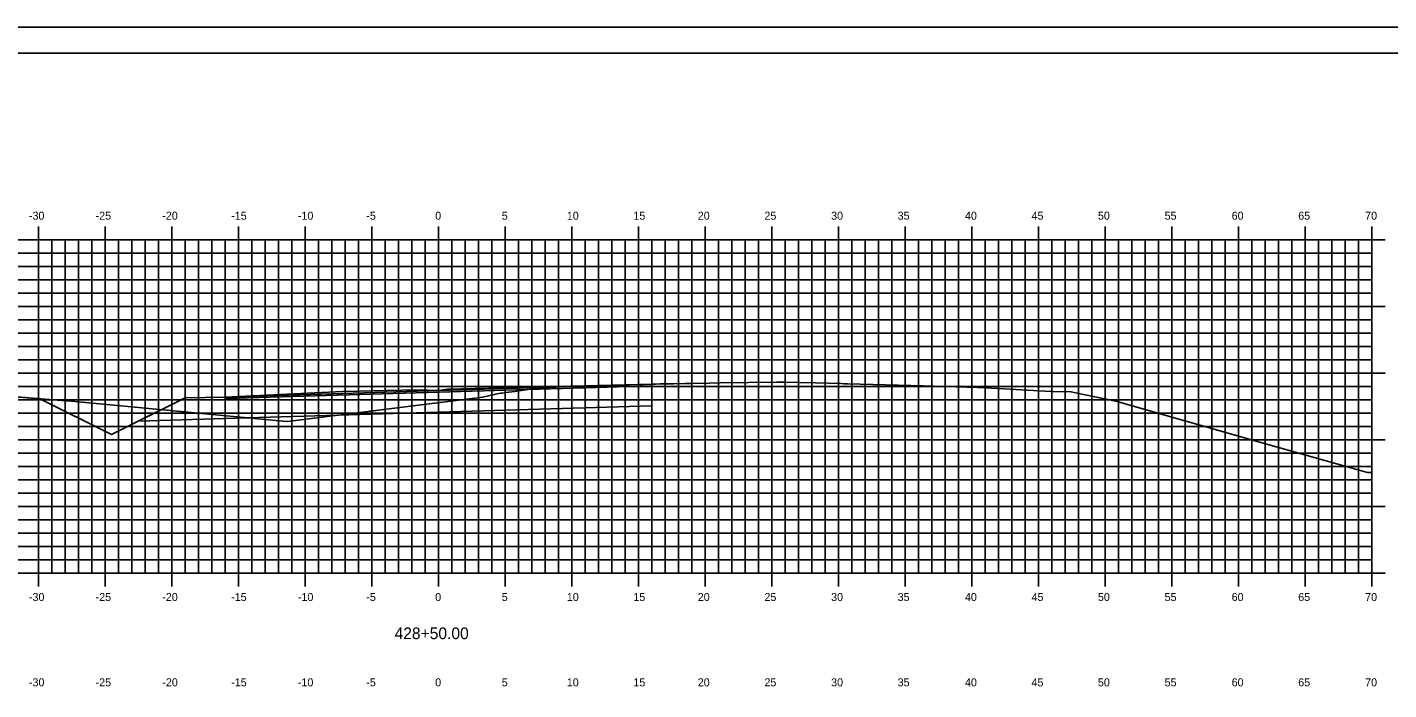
# Model space of a CAD drawing. Extents: x 1168600 to 1177589, y 610178 to 611246.
# Drawn here: x 1175376.3 to 1175478.4, y 610960.8 to 611010.5 of the extents above; entities that cross this region are included whole.
import ezdxf

# ---------------------------------------------------------------- set-up
doc = ezdxf.new("R2010")
doc.units = 0
for name, color, linetype in [('_Construction', 7, 'Continuous'), ('_Station Equation', 7, 'Continuous'), ('D_Roadway_Edge_TW', 7, 'Continuous'), ('D_Roadway_SubGrade', 7, 'Continuous'), ('D_Text_Standard', 7, 'Continuous'), ('DIMENSIONS', 7, 'Continuous'), ('H_V ANNOTATION', 7, 'Continuous'), ('MAJOR', 7, 'Continuous'), ('MATCH LINES', 7, 'Continuous'), ('MINOR', 7, 'Continuous')]:
    doc.layers.add(name, color=color, linetype=linetype)

msp = doc.modelspace()

# ---------------------------------------------------------------- linework, layer by layer
at = {"layer": '_Construction'}
msp.add_line((1175492.15, 611008.6), (1175332.15, 611008.6), dxfattribs=at)
msp.add_lwpolyline([(1175324.06, 610900.54), (1175494.06, 610900.54), (1175494.06, 611010.54), (1175324.06, 611010.54)], close=True, dxfattribs=at)
at = {"layer": '_Station Equation'}
for points in [[(1175350.84, 610984.84), (1175377.21, 610982.67), (1175377.25, 610982.67), (1175382.63, 610979.98), (1175388.15, 610982.74), (1175391.15, 610982.8), (1175399.96, 610983.21), (1175405.51, 610983.34), (1175407.15, 610983.28), (1175407.85, 610983.4), (1175423.15, 610983.76), (1175423.2, 610983.77), (1175423.43, 610983.77), (1175427.49, 610983.85), (1175428.28, 610983.86), (1175432.52, 610983.92), (1175432.53, 610983.92), (1175432.81, 610983.92), (1175433.06, 610983.91), (1175435.43, 610983.86), (1175437.36, 610983.81), (1175437.55, 610983.8), (1175437.82, 610983.8), (1175442.58, 610983.67), (1175443.48, 610983.64), (1175447.61, 610983.52), (1175449.15, 610983.43), (1175452.64, 610983.24), (1175453.26, 610983.22), (1175454.59, 610983.18), (1175455.06, 610983.08), (1175457.95, 610982.49), (1175468.66, 610979.45), (1175476.82, 610977.15), (1175477.15, 610977.14)], [(1175373.71, 610982.96), (1175379.18, 610982.52), (1175379.62, 610982.49), (1175395.47, 610981), (1175395.84, 610980.96), (1175410.48, 610982.79), (1175411.44, 610983.01), (1175411.81, 610983.08), (1175411.94, 610983.09), (1175412.2, 610983.13), (1175412.88, 610983.22), (1175414.51, 610983.46), (1175416.43, 610983.57), (1175417.42, 610983.62), (1175419.23, 610983.67), (1175422.45, 610983.75), (1175423.76, 610983.78), (1175427.49, 610983.85), (1175428.28, 610983.86), (1175432.52, 610983.92), (1175432.53, 610983.92), (1175432.81, 610983.92), (1175433.06, 610983.91), (1175435.43, 610983.86), (1175437.36, 610983.81), (1175437.55, 610983.8), (1175437.82, 610983.8), (1175442.58, 610983.67), (1175443.48, 610983.64), (1175447.61, 610983.52), (1175449.15, 610983.43), (1175452.64, 610983.24), (1175453.26, 610983.22), (1175454.59, 610983.18), (1175455.06, 610983.08), (1175457.95, 610982.49), (1175468.66, 610979.45), (1175476.82, 610977.15), (1175477.15, 610977.14)]]:
    msp.add_lwpolyline(points, dxfattribs=at)
at = {"layer": 'D_Roadway_Edge_TW'}
msp.add_lwpolyline([(1175423.15, 610983.64), (1175423.15, 610983.76), (1175407.15, 610983.28), (1175391.15, 610982.8), (1175391.15, 610982.68), (1175407.15, 610983.16)], close=True, dxfattribs=at)
at = {"layer": 'D_Roadway_SubGrade'}
for points in [[(1175423.15, 610982.14), (1175423.15, 610983.64), (1175407.15, 610983.16), (1175391.15, 610982.68), (1175391.15, 610981.18), (1175407.15, 610981.66)], [(1175391.15, 610982.8), (1175388.15, 610982.74), (1175384.63, 610980.98), (1175391.15, 610981.18)]]:
    msp.add_lwpolyline(points, close=True, dxfattribs=at)
at = {"layer": 'D_Text_Standard'}
msp.add_lwpolyline([(1175377.25, 610982.67), (1175382.63, 610979.98), (1175388.15, 610982.74), (1175391.15, 610982.8), (1175407.15, 610983.28), (1175423.15, 610983.76)], dxfattribs=at)
at = {"layer": 'DIMENSIONS'}
msp.add_lwpolyline([(1175423.15, 610983.64), (1175423.15, 610983.64), (1175407.15, 610983.16), (1175391.15, 610982.68), (1175391.15, 610982.68), (1175407.15, 610983.16)], close=True, dxfattribs=at)
for points in [[(1175423.15, 610983.64), (1175423.15, 610983.64)], [(1175423.15, 610983.64), (1175423.15, 610983.64)], [(1175391.15, 610982.68), (1175391.15, 610982.68)], [(1175391.15, 610982.68), (1175391.15, 610982.68)]]:
    msp.add_lwpolyline(points, dxfattribs=at)
at = {"layer": 'MAJOR'}
for p, q in [((1175377.15, 610995.6), (1175377.15, 610994.6)), ((1175382.15, 610995.6), (1175382.15, 610994.6)), ((1175387.15, 610995.6), (1175387.15, 610994.6)), ((1175392.15, 610995.6), (1175392.15, 610994.6)), ((1175397.15, 610995.6), (1175397.15, 610994.6)), ((1175402.15, 610995.6), (1175402.15, 610994.6)), ((1175407.15, 610995.6), (1175407.15, 610994.6)), ((1175412.15, 610995.6), (1175412.15, 610994.6)), ((1175417.15, 610995.6), (1175417.15, 610994.6)), ((1175422.15, 610995.6), (1175422.15, 610994.6)), ((1175427.15, 610995.6), (1175427.15, 610994.6)), ((1175432.15, 610995.6), (1175432.15, 610994.6)), ((1175437.15, 610995.6), (1175437.15, 610994.6)), ((1175442.15, 610995.6), (1175442.15, 610994.6)), ((1175447.15, 610995.6), (1175447.15, 610994.6)), ((1175452.15, 610995.6), (1175452.15, 610994.6)), ((1175457.15, 610995.6), (1175457.15, 610994.6)), ((1175462.15, 610995.6), (1175462.15, 610994.6)), ((1175467.15, 610995.6), (1175467.15, 610994.6)), ((1175472.15, 610995.6), (1175472.15, 610994.6)), ((1175477.15, 610995.6), (1175477.15, 610994.6)), ((1175337.15, 610994.6), (1175477.15, 610994.6)), ((1175337.15, 610994.6), (1175477.15, 610994.6)), ((1175377.15, 610969.6), (1175377.15, 610994.6)), ((1175382.15, 610969.6), (1175382.15, 610994.6)), ((1175387.15, 610969.6), (1175387.15, 610994.6)), ((1175392.15, 610969.6), (1175392.15, 610994.6)), ((1175397.15, 610969.6), (1175397.15, 610994.6)), ((1175402.15, 610969.6), (1175402.15, 610994.6)), ((1175407.15, 610969.6), (1175407.15, 610994.6)), ((1175412.15, 610969.6), (1175412.15, 610994.6)), ((1175417.15, 610969.6), (1175417.15, 610994.6)), ((1175422.15, 610969.6), (1175422.15, 610994.6)), ((1175427.15, 610969.6), (1175427.15, 610994.6)), ((1175432.15, 610969.6), (1175432.15, 610994.6)), ((1175437.15, 610969.6), (1175437.15, 610994.6)), ((1175442.15, 610969.6), (1175442.15, 610994.6)), ((1175447.15, 610969.6), (1175447.15, 610994.6)), ((1175452.15, 610969.6), (1175452.15, 610994.6)), ((1175457.15, 610969.6), (1175457.15, 610994.6)), ((1175462.15, 610969.6), (1175462.15, 610994.6)), ((1175467.15, 610969.6), (1175467.15, 610994.6)), ((1175472.15, 610969.6), (1175472.15, 610994.6)), ((1175478.15, 610994.6), (1175476.15, 610994.6)), ((1175477.15, 610969.6), (1175477.15, 610994.6)), ((1175477.15, 610969.6), (1175477.15, 610994.6)), ((1175337.15, 610989.6), (1175477.15, 610989.6)), ((1175478.15, 610989.6), (1175476.15, 610989.6)), ((1175337.15, 610984.6), (1175477.15, 610984.6)), ((1175478.15, 610984.6), (1175476.15, 610984.6)), ((1175337.15, 610979.6), (1175477.15, 610979.6)), ((1175478.15, 610979.6), (1175476.15, 610979.6)), ((1175337.15, 610974.6), (1175477.15, 610974.6)), ((1175478.15, 610974.6), (1175476.15, 610974.6)), ((1175337.15, 610969.6), (1175477.15, 610969.6)), ((1175337.15, 610969.6), (1175477.15, 610969.6)), ((1175377.15, 610968.59), (1175377.15, 610969.6)), ((1175382.15, 610968.59), (1175382.15, 610969.6)), ((1175387.15, 610968.59), (1175387.15, 610969.6)), ((1175392.15, 610968.59), (1175392.15, 610969.6)), ((1175397.15, 610968.59), (1175397.15, 610969.6)), ((1175402.15, 610968.59), (1175402.15, 610969.6)), ((1175407.15, 610968.59), (1175407.15, 610969.6)), ((1175412.15, 610968.59), (1175412.15, 610969.6)), ((1175417.15, 610968.59), (1175417.15, 610969.6)), ((1175422.15, 610968.59), (1175422.15, 610969.6)), ((1175427.15, 610968.59), (1175427.15, 610969.6)), ((1175432.15, 610968.59), (1175432.15, 610969.6)), ((1175437.15, 610968.59), (1175437.15, 610969.6)), ((1175442.15, 610968.59), (1175442.15, 610969.6)), ((1175447.15, 610968.59), (1175447.15, 610969.6)), ((1175452.15, 610968.59), (1175452.15, 610969.6)), ((1175457.15, 610968.59), (1175457.15, 610969.6)), ((1175462.15, 610968.59), (1175462.15, 610969.6)), ((1175467.15, 610968.59), (1175467.15, 610969.6)), ((1175472.15, 610968.59), (1175472.15, 610969.6)), ((1175478.15, 610969.6), (1175476.15, 610969.6)), ((1175477.15, 610968.59), (1175477.15, 610969.6))]:
    msp.add_line(p, q, dxfattribs=at)
at = {"layer": 'MATCH LINES'}
for points in [[(1175423.15, 610983.76), (1175423.15, 610983.64)], [(1175391.15, 610982.8), (1175391.15, 610982.68)], [(1175391.15, 610982.55), (1175391.15, 610982.43)], [(1175391.15, 610982.55), (1175391.15, 610982.43)]]:
    msp.add_lwpolyline(points, dxfattribs=at)
at = {"layer": 'MINOR'}
for p, q in [((1175378.15, 610969.6), (1175378.15, 610994.6)), ((1175379.15, 610969.6), (1175379.15, 610994.6)), ((1175380.15, 610969.6), (1175380.15, 610994.6)), ((1175381.15, 610969.6), (1175381.15, 610994.6)), ((1175383.15, 610969.6), (1175383.15, 610994.6)), ((1175384.15, 610969.6), (1175384.15, 610994.6)), ((1175385.15, 610969.6), (1175385.15, 610994.6)), ((1175386.15, 610969.6), (1175386.15, 610994.6)), ((1175388.15, 610969.6), (1175388.15, 610994.6)), ((1175389.15, 610969.6), (1175389.15, 610994.6)), ((1175390.15, 610969.6), (1175390.15, 610994.6)), ((1175391.15, 610969.6), (1175391.15, 610994.6)), ((1175393.15, 610969.6), (1175393.15, 610994.6)), ((1175394.15, 610969.6), (1175394.15, 610994.6)), ((1175395.15, 610969.6), (1175395.15, 610994.6)), ((1175396.15, 610969.6), (1175396.15, 610994.6)), ((1175398.15, 610969.6), (1175398.15, 610994.6)), ((1175399.15, 610969.6), (1175399.15, 610994.6)), ((1175400.15, 610969.6), (1175400.15, 610994.6)), ((1175401.15, 610969.6), (1175401.15, 610994.6)), ((1175403.15, 610969.6), (1175403.15, 610994.6)), ((1175404.15, 610969.6), (1175404.15, 610994.6)), ((1175405.15, 610969.6), (1175405.15, 610994.6)), ((1175406.15, 610969.6), (1175406.15, 610994.6)), ((1175408.15, 610969.6), (1175408.15, 610994.6)), ((1175409.15, 610969.6), (1175409.15, 610994.6)), ((1175410.15, 610969.6), (1175410.15, 610994.6)), ((1175411.15, 610969.6), (1175411.15, 610994.6)), ((1175413.15, 610969.6), (1175413.15, 610994.6)), ((1175414.15, 610969.6), (1175414.15, 610994.6)), ((1175415.15, 610969.6), (1175415.15, 610994.6)), ((1175416.15, 610969.6), (1175416.15, 610994.6)), ((1175418.15, 610969.6), (1175418.15, 610994.6)), ((1175419.15, 610969.6), (1175419.15, 610994.6)), ((1175420.15, 610969.6), (1175420.15, 610994.6)), ((1175421.15, 610969.6), (1175421.15, 610994.6)), ((1175423.15, 610969.6), (1175423.15, 610994.6)), ((1175424.15, 610969.6), (1175424.15, 610994.6)), ((1175425.15, 610969.6), (1175425.15, 610994.6)), ((1175426.15, 610969.6), (1175426.15, 610994.6)), ((1175428.15, 610969.6), (1175428.15, 610994.6)), ((1175429.15, 610969.6), (1175429.15, 610994.6)), ((1175430.15, 610969.6), (1175430.15, 610994.6)), ((1175431.15, 610969.6), (1175431.15, 610994.6)), ((1175433.15, 610969.6), (1175433.15, 610994.6)), ((1175434.15, 610969.6), (1175434.15, 610994.6)), ((1175435.15, 610969.6), (1175435.15, 610994.6)), ((1175436.15, 610969.6), (1175436.15, 610994.6)), ((1175438.15, 610969.6), (1175438.15, 610994.6)), ((1175439.15, 610969.6), (1175439.15, 610994.6)), ((1175440.15, 610969.6), (1175440.15, 610994.6)), ((1175441.15, 610969.6), (1175441.15, 610994.6)), ((1175443.15, 610969.6), (1175443.15, 610994.6)), ((1175444.15, 610969.6), (1175444.15, 610994.6)), ((1175445.15, 610969.6), (1175445.15, 610994.6)), ((1175446.15, 610969.6), (1175446.15, 610994.6)), ((1175448.15, 610969.6), (1175448.15, 610994.6)), ((1175449.15, 610969.6), (1175449.15, 610994.6)), ((1175450.15, 610969.6), (1175450.15, 610994.6)), ((1175451.15, 610969.6), (1175451.15, 610994.6)), ((1175453.15, 610969.6), (1175453.15, 610994.6)), ((1175454.15, 610969.6), (1175454.15, 610994.6)), ((1175455.15, 610969.6), (1175455.15, 610994.6)), ((1175456.15, 610969.6), (1175456.15, 610994.6)), ((1175458.15, 610969.6), (1175458.15, 610994.6)), ((1175459.15, 610969.6), (1175459.15, 610994.6)), ((1175460.15, 610969.6), (1175460.15, 610994.6)), ((1175461.15, 610969.6), (1175461.15, 610994.6)), ((1175463.15, 610969.6), (1175463.15, 610994.6)), ((1175464.15, 610969.6), (1175464.15, 610994.6)), ((1175465.15, 610969.6), (1175465.15, 610994.6)), ((1175466.15, 610969.6), (1175466.15, 610994.6)), ((1175468.15, 610969.6), (1175468.15, 610994.6)), ((1175469.15, 610969.6), (1175469.15, 610994.6)), ((1175470.15, 610969.6), (1175470.15, 610994.6)), ((1175471.15, 610969.6), (1175471.15, 610994.6)), ((1175473.15, 610969.6), (1175473.15, 610994.6)), ((1175474.15, 610969.6), (1175474.15, 610994.6)), ((1175475.15, 610969.6), (1175475.15, 610994.6)), ((1175476.15, 610969.6), (1175476.15, 610994.6)), ((1175337.15, 610993.6), (1175477.15, 610993.6)), ((1175477.15, 610993.6), (1175476.15, 610993.6)), ((1175337.15, 610992.6), (1175477.15, 610992.6)), ((1175477.15, 610992.6), (1175476.15, 610992.6)), ((1175337.15, 610991.6), (1175477.15, 610991.6)), ((1175477.15, 610991.6), (1175476.15, 610991.6)), ((1175337.15, 610990.6), (1175477.15, 610990.6)), ((1175477.15, 610990.6), (1175476.15, 610990.6)), ((1175337.15, 610988.6), (1175477.15, 610988.6)), ((1175477.15, 610988.6), (1175476.15, 610988.6)), ((1175337.15, 610987.6), (1175477.15, 610987.6)), ((1175477.15, 610987.6), (1175476.15, 610987.6)), ((1175337.15, 610986.6), (1175477.15, 610986.6)), ((1175477.15, 610986.6), (1175476.15, 610986.6)), ((1175337.15, 610985.6), (1175477.15, 610985.6)), ((1175477.15, 610985.6), (1175476.15, 610985.6)), ((1175337.15, 610983.6), (1175477.15, 610983.6)), ((1175477.15, 610983.6), (1175476.15, 610983.6)), ((1175337.15, 610982.6), (1175477.15, 610982.6)), ((1175477.15, 610982.6), (1175476.15, 610982.6)), ((1175337.15, 610981.6), (1175477.15, 610981.6)), ((1175477.15, 610981.6), (1175476.15, 610981.6)), ((1175337.15, 610980.6), (1175477.15, 610980.6)), ((1175477.15, 610980.6), (1175476.15, 610980.6)), ((1175337.15, 610978.6), (1175477.15, 610978.6)), ((1175477.15, 610978.6), (1175476.15, 610978.6)), ((1175337.15, 610977.6), (1175477.15, 610977.6)), ((1175477.15, 610977.6), (1175476.15, 610977.6)), ((1175337.15, 610976.6), (1175477.15, 610976.6)), ((1175477.15, 610976.6), (1175476.15, 610976.6)), ((1175337.15, 610975.6), (1175477.15, 610975.6)), ((1175477.15, 610975.6), (1175476.15, 610975.6)), ((1175337.15, 610973.6), (1175477.15, 610973.6)), ((1175477.15, 610973.6), (1175476.15, 610973.6)), ((1175337.15, 610972.6), (1175477.15, 610972.6)), ((1175477.15, 610972.6), (1175476.15, 610972.6)), ((1175337.15, 610971.6), (1175477.15, 610971.6)), ((1175477.15, 610971.6), (1175476.15, 610971.6)), ((1175337.15, 610970.6), (1175477.15, 610970.6)), ((1175477.15, 610970.6), (1175476.15, 610970.6))]:
    msp.add_line(p, q, dxfattribs=at)

# ---------------------------------------------------------------- texts
at = {"layer": 'H_V ANNOTATION'}
for s, height, p in [('-30', 0.6, (1175376.44, 610996.1)), ('-25', 0.6, (1175381.44, 610996.1)), ('-20', 0.6, (1175386.44, 610996.1)), ('-15', 0.6, (1175391.61, 610996.1)), ('-10', 0.6, (1175396.61, 610996.1)), ('-5', 0.6, (1175401.74, 610996.1)), ('0', 0.6, (1175406.91, 610996.1)), ('5', 0.6, (1175411.9, 610996.1)), ('10', 0.6, (1175416.78, 610996.1)), ('15', 0.6, (1175421.77, 610996.1)), ('20', 0.6, (1175426.6, 610996.1)), ('25', 0.6, (1175431.6, 610996.1)), ('30', 0.6, (1175436.6, 610996.1)), ('35', 0.6, (1175441.59, 610996.1)), ('40', 0.6, (1175446.64, 610996.1)), ('45', 0.6, (1175451.63, 610996.1)), ('50', 0.6, (1175456.61, 610996.1)), ('55', 0.6, (1175461.61, 610996.1)), ('60', 0.6, (1175466.64, 610996.1)), ('65', 0.6, (1175471.63, 610996.1)), ('70', 0.6, (1175476.65, 610996.1)), ('-30', 0.6, (1175376.44, 610967.5)), ('-25', 0.6, (1175381.44, 610967.5)), ('-20', 0.6, (1175386.44, 610967.5)), ('-15', 0.6, (1175391.61, 610967.5)), ('-10', 0.6, (1175396.61, 610967.5)), ('-5', 0.6, (1175401.74, 610967.5)), ('0', 0.6, (1175406.91, 610967.5)), ('5', 0.6, (1175411.9, 610967.5)), ('10', 0.6, (1175416.78, 610967.5)), ('15', 0.6, (1175421.77, 610967.5)), ('20', 0.6, (1175426.6, 610967.5)), ('25', 0.6, (1175431.6, 610967.5)), ('30', 0.6, (1175436.6, 610967.5)), ('35', 0.6, (1175441.59, 610967.5)), ('40', 0.6, (1175446.64, 610967.5)), ('45', 0.6, (1175451.63, 610967.5)), ('50', 0.6, (1175456.61, 610967.5)), ('55', 0.6, (1175461.61, 610967.5)), ('60', 0.6, (1175466.64, 610967.5)), ('65', 0.6, (1175471.63, 610967.5)), ('70', 0.6, (1175476.65, 610967.5)), ('428+50.00', 0.875, (1175403.86, 610964.64)), ('-30', 0.6, (1175376.44, 610961.1)), ('-25', 0.6, (1175381.44, 610961.1)), ('-20', 0.6, (1175386.44, 610961.1)), ('-15', 0.6, (1175391.61, 610961.1)), ('-10', 0.6, (1175396.61, 610961.1)), ('-5', 0.6, (1175401.74, 610961.1)), ('0', 0.6, (1175406.91, 610961.1)), ('5', 0.6, (1175411.9, 610961.1)), ('10', 0.6, (1175416.78, 610961.1)), ('15', 0.6, (1175421.77, 610961.1)), ('20', 0.6, (1175426.6, 610961.1)), ('25', 0.6, (1175431.6, 610961.1)), ('30', 0.6, (1175436.6, 610961.1)), ('35', 0.6, (1175441.59, 610961.1)), ('40', 0.6, (1175446.64, 610961.1)), ('45', 0.6, (1175451.63, 610961.1)), ('50', 0.6, (1175456.61, 610961.1)), ('55', 0.6, (1175461.61, 610961.1)), ('60', 0.6, (1175466.64, 610961.1)), ('65', 0.6, (1175471.63, 610961.1)), ('70', 0.6, (1175476.65, 610961.1))]:
    msp.add_text(s, height=height, dxfattribs=at).set_placement(p)

doc.saveas('drawing.dxf')
